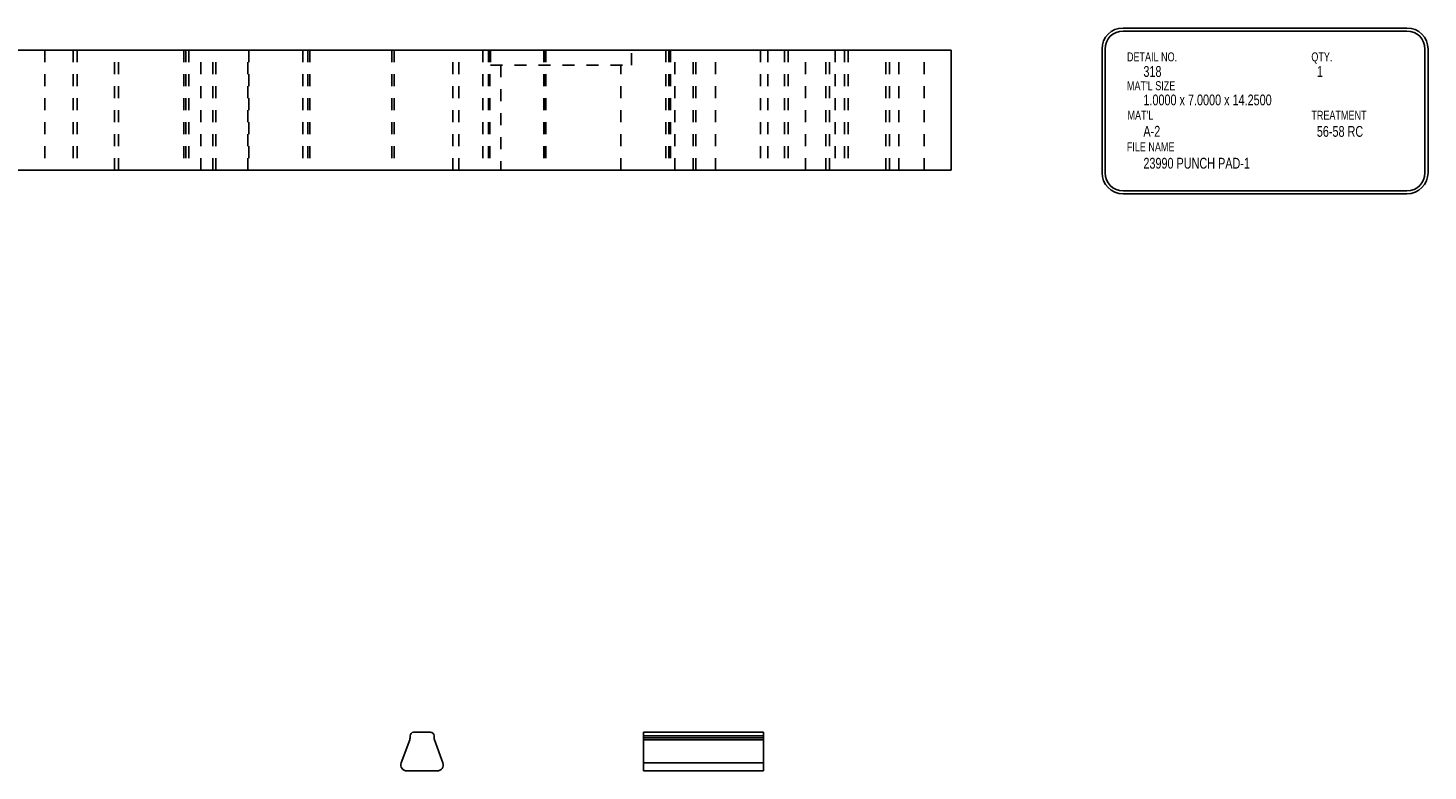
# Model space of a CAD drawing. Header units: inches. Extents: x 220 to 877, y 4 to 174.
# Tile 511 of 656: x 567 to 579, y 95 to 101. Entities that reach past the tile are written whole.
import ezdxf

# ---------------------------------------------------------------- set-up
doc = ezdxf.new("R2010")
doc.units = ezdxf.units.IN
doc.header["$LTSCALE"] = 0.5
doc.header["$MEASUREMENT"] = 0
doc.linetypes.add('HIDDEN', pattern=[0.22499999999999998, 0.15, -0.075])
for name, color, linetype in [('SID-M-D', 42, 'Continuous'), ('SID-M-H', 4, 'HIDDEN'), ('SID-M-S', 105, 'Continuous')]:
    doc.layers.add(name, color=color, linetype=linetype)
doc.styles.add('SLDTEXTSTYLE0', font='TXT', dxfattribs={"width": 0.5957446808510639})

msp = doc.modelspace()

# ---------------------------------------------------------------- linework, layer by layer
at = {"layer": 'SID-M-D'}
for p, q in [((575.9996044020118, 100.9225108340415), (578.36558878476, 100.9225108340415)), ((575.9996044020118, 100.8975108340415), (578.36558878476, 100.8975108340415)), ((575.8246044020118, 100.7475108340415), (575.8246044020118, 99.71698924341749)), ((575.8496044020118, 100.7475108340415), (575.8496044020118, 99.71698924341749)), ((578.51558878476, 100.7475108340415), (578.51558878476, 99.71698924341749)), ((578.54058878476, 100.7475108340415), (578.54058878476, 99.71698924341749)), ((575.9996044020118, 99.56698924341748), (578.36558878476, 99.56698924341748)), ((575.9996044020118, 99.54198924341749), (578.36558878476, 99.54198924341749))]:
    msp.add_line(p, q, dxfattribs=at)
for centre, radius, start, end in [((575.9996044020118, 100.7475108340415), 0.1750000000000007, 90, 180), ((575.9996044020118, 100.7475108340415), 0.1500000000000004, 90, 180), ((578.36558878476, 100.7475108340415), 0.1750000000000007, 0, 90), ((578.36558878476, 100.7475108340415), 0.1500000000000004, 0, 90), ((575.9996044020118, 99.71698924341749), 0.1750000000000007, 180, 270), ((575.9996044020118, 99.71698924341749), 0.1499999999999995, 180, 270), ((578.36558878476, 99.71698924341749), 0.1499999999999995, 270, 0), ((578.36558878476, 99.71698924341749), 0.1749999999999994, 270, 0)]:
    msp.add_arc(centre, radius, start, end, dxfattribs=at)
at = {"layer": 'SID-M-H'}
for p, q in [((567.0169059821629, 100.7378796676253), (567.0169059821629, 99.73787966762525)), ((567.2544059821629, 100.7378796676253), (567.2544059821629, 99.73787966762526)), ((567.2856559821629, 100.7378796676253), (567.2856559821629, 99.73787966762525)), ((567.5981559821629, 99.73787966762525), (567.5981559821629, 100.7378796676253)), ((567.6294059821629, 99.73787966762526), (567.6294059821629, 100.7378796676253)), ((568.1764059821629, 100.7378796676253), (568.1764059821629, 99.73787966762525)), ((568.1919059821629, 100.7378796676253), (568.1919059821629, 99.73787966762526)), ((568.2164059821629, 100.7378796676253), (568.2164059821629, 99.73787966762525)), ((568.3169059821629, 99.73787966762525), (568.3169059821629, 100.7378796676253)), ((568.4174059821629, 99.73787966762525), (568.4174059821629, 100.7378796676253)), ((568.4419059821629, 99.73787966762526), (568.4419059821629, 100.7378796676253)), ((568.707405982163, 99.73787966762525), (568.707405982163, 100.7378796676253)), ((568.7169059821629, 100.7378796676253), (568.7169059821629, 99.73787966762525)), ((569.1669059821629, 100.7378796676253), (569.1669059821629, 99.73787966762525)), ((569.2069059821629, 100.7378796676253), (569.2069059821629, 99.73787966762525)), ((569.2255662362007, 100.7378796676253), (569.2255662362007, 99.73787966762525)), ((569.908245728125, 100.7378796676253), (569.908245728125, 99.73787966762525)), ((569.9269059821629, 100.7378796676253), (569.9269059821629, 99.73787966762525)), ((570.4169059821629, 99.73787966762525), (570.4169059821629, 100.7378796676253)), ((570.4669059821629, 99.73787966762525), (570.4669059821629, 100.7378796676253)), ((570.6669059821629, 100.7378796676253), (570.6669059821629, 99.73787966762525)), ((570.7130296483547, 100.7378796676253), (570.7130296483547, 99.73787966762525)), ((570.7155716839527, 100.7378796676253), (570.7155716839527, 99.73787966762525)), ((570.7256178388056, 100.7378796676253), (570.7256178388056, 99.73787966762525)), ((570.7294059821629, 100.7378796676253), (570.7294059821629, 100.6128796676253)), ((571.1754774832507, 100.7378796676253), (571.1754774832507, 99.73787966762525)), ((571.1758182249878, 100.7378796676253), (571.1758182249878, 99.73787966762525)), ((571.1921392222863, 100.7378796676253), (571.1921392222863, 99.73787966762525)), ((571.9044059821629, 100.6128796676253), (571.9044059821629, 100.7378796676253)), ((572.1919059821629, 100.7378796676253), (572.1919059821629, 99.73787966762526)), ((572.2164059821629, 100.7378796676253), (572.2164059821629, 99.73787966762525)), ((572.2294059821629, 100.7378796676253), (572.2294059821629, 99.73787966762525)), ((572.2669059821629, 99.73787966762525), (572.2669059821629, 100.7378796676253)), ((572.4174059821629, 99.73787966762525), (572.4174059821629, 100.7378796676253)), ((572.4419059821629, 99.73787966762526), (572.4419059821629, 100.7378796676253)), ((572.6044059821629, 99.73787966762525), (572.6044059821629, 100.7378796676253)), ((572.9794059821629, 100.7378796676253), (572.9794059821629, 99.73787966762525)), ((573.0419059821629, 100.7378796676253), (573.0419059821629, 99.73787966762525)), ((573.179405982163, 100.7378796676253), (573.179405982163, 99.73787966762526)), ((573.210655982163, 100.7378796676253), (573.210655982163, 99.73787966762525)), ((573.3544059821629, 99.73787966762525), (573.3544059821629, 100.7378796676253)), ((573.523155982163, 99.73787966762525), (573.523155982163, 100.7378796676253)), ((573.554405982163, 99.73787966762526), (573.554405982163, 100.7378796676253)), ((573.6014059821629, 100.7378796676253), (573.6014059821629, 99.73787966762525)), ((573.679405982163, 100.7378796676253), (573.679405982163, 99.73787966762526)), ((573.710655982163, 100.7378796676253), (573.710655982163, 99.73787966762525)), ((574.023155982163, 99.73787966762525), (574.023155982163, 100.7378796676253)), ((574.054405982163, 99.73787966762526), (574.054405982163, 100.7378796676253)), ((574.1324059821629, 99.73787966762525), (574.1324059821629, 100.7378796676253)), ((574.3419059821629, 99.73787966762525), (574.3419059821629, 100.7378796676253)), ((570.7294059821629, 100.6128796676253), (571.9044059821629, 100.6128796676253)), ((570.8169059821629, 100.6128796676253), (570.8169059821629, 99.73787966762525)), ((571.8169059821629, 99.73787966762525), (571.8169059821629, 100.6128796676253)), ((572.004098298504, 95.02645581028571), (573.004098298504, 95.02645581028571)), ((572.004098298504, 95.01115120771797), (573.004098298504, 95.01115120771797)), ((572.004098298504, 94.99405020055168), (573.004098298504, 94.99405020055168)), ((572.004098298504, 94.801556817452), (573.004098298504, 94.801556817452))]:
    msp.add_line(p, q, dxfattribs=at)
at = {"layer": 'SID-M-S'}
for p, q in [((560.3169059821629, 100.7378796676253), (574.5669059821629, 100.7378796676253)), ((574.5669059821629, 100.7378796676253), (574.5669059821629, 99.73787966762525)), ((560.3169059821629, 99.73787966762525), (574.5669059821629, 99.73787966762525)), ((570.0567657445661, 94.99405020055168), (569.9867038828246, 94.801556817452)), ((570.0597811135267, 95.02645581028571), (570.0597811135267, 95.01115120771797)), ((570.2297811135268, 95.05645581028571), (570.0897811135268, 95.05645581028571)), ((570.2597811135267, 95.01115120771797), (570.2597811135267, 95.02645581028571)), ((570.332858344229, 94.801556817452), (570.2627964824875, 94.99405020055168)), ((572.004098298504, 95.05645581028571), (573.004098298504, 95.05645581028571)), ((572.004098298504, 95.02645581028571), (572.004098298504, 95.05645581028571)), ((572.004098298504, 95.02645581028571), (573.004098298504, 95.02645581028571)), ((572.004098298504, 95.01115120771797), (572.004098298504, 95.02645581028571)), ((572.004098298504, 95.01115120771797), (573.004098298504, 95.01115120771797)), ((572.004098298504, 94.99405020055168), (572.004098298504, 95.01115120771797)), ((572.004098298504, 94.99405020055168), (573.004098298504, 94.99405020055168)), ((572.004098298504, 94.801556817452), (572.004098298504, 94.99405020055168)), ((573.004098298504, 95.02645581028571), (573.004098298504, 95.05645581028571)), ((573.004098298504, 95.01115120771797), (573.004098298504, 95.02645581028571)), ((573.004098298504, 94.99405020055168), (573.004098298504, 95.01115120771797)), ((573.004098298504, 94.801556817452), (573.004098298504, 94.99405020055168)), ((570.0336885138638, 94.73445581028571), (570.2858737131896, 94.73445581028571)), ((572.004098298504, 94.73445581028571), (572.004098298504, 94.801556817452)), ((572.004098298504, 94.801556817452), (573.004098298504, 94.801556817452)), ((572.004098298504, 94.73445581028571), (573.004098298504, 94.73445581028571)), ((573.004098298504, 94.73445581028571), (573.004098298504, 94.801556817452))]:
    msp.add_line(p, q, dxfattribs=at)
for centre, radius, start, end in [((570.0097811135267, 95.01115120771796), 0.05000000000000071, 340.000000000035, 1.628443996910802e-11), ((570.0897811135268, 95.02645581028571), 0.03000000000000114, 90, 180), ((570.2297811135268, 95.02645581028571), 0.03000000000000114, 0, 90), ((570.3097811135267, 95.01115120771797), 0.04999999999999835, 180, 200.0000000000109), ((570.0336885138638, 94.78445581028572), 0.04999999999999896, 160.0000000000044, 270), ((570.2858737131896, 94.78445581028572), 0.04999999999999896, 270, 19.99999999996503)]:
    msp.add_arc(centre, radius, start, end, dxfattribs=at)

# ---------------------------------------------------------------- texts
at = {"layer": 'SID-M-D', "style": 'SLDTEXTSTYLE0'}
for s, height, width, p in [('DETAIL NO.', 0.075, 0.75, (576.0324827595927, 100.6447168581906)), ('QTY.', 0.075, 0.75, (577.568724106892, 100.6447168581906)), ('318', 0.09, 0.7500000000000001, (576.1694243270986, 100.5154373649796)), ('1', 0.09, 0.7500000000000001, (577.6144530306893, 100.5154373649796)), ("MAT'L SIZE", 0.075, 0.75, (576.0324827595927, 100.4046090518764)), ('1.0000 x 7.0000 x 14.2500', 0.09, 0.7500000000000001, (576.1694243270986, 100.2786324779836)), ("MAT'L", 0.075, 0.75, (576.0371135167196, 100.1584397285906)), ('TREATMENT', 0.075, 0.75, (577.568724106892, 100.1584397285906)), ('A-2', 0.09, 0.7500000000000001, (576.1694243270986, 100.017395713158)), ('56-58 RC', 0.09, 0.7500000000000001, (577.6144530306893, 100.0163214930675)), ('FILE NAME', 0.075, 0.75, (576.0311884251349, 99.89431204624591)), ('23990 PUNCH PAD-1', 0.09, 0.7500000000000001, (576.1694243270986, 99.75129467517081))]:
    msp.add_text(s, height=height, dxfattribs=dict(at, width=width)).set_placement(p)

doc.saveas('drawing.dxf')
